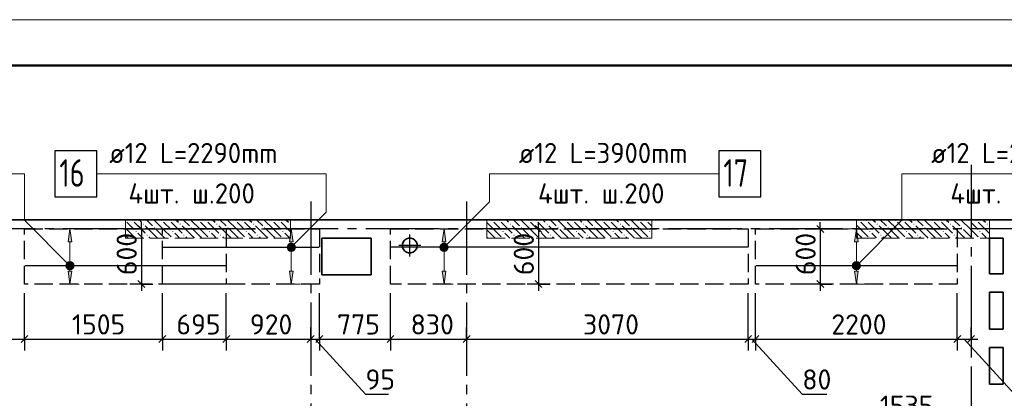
# Model space of a CAD drawing. Header units: millimetres. Extents: x 40580 to 1930067, y -240640 to 81020.
# Tile 277 of 656: x 770600 to 781336, y -185014 to -180889. Entities that reach past the tile are written whole.
import ezdxf

# ---------------------------------------------------------------- set-up
doc = ezdxf.new("R2010")
doc.units = ezdxf.units.MM
for name, pattern in [('______2', [270, 200, -70]), ('______5', [1100, 800, -100, 100, -100]), ('CENTER', [2, 1.25, -0.25, 0.25, -0.25])]:
    doc.linetypes.add(name, pattern=pattern)
for name, color, linetype, lineweight in [('Standard', 7, 'Continuous', 25), ('ДОП Верх по У', 7, 'Continuous', 25), ('ЖБ Перекрытие верхний уровень', 7, 'Continuous', 35), ('ОСИ', 7, 'CENTER', 15), ('Позиционная метка номер позиции', 7, 'Continuous', 13), ('Примечания', 7, 'Continuous', 13)]:
    doc.layers.add(name, color=color, linetype=linetype, lineweight=lineweight)
doc.layers.add('ЖБ Пилон', color=7, linetype='______2', lineweight=13, true_color=0xa0a0a0)
doc.styles.add('ISOCPEUR', font='isocpeur.ttf')

msp = doc.modelspace()

# ---------------------------------------------------------------- hatches: boundary and pattern name
at = {"layer": 'ДОП Верх по У', "linetype": 'Continuous', "lineweight": 13, "transparency": 33554687}
for points in [[(771168.2, -183308.6), (771148.2, -183168.6), (771128.2, -183308.6)], [(773581.1, -183308.6), (773561.1, -183168.6), (773541.1, -183308.6)], [(775247.6, -183308.6), (775227.6, -183168.6), (775207.6, -183308.6)], [(779743.2, -183308.6), (779723.2, -183168.6), (779703.2, -183308.6)], [(773523.6, -183368.6), (773598.6, -183368.6), (773593.3, -183349.8)], [(773523.6, -183368.6), (773593.3, -183349.8), (773528.8, -183349.8)], [(773528.8, -183349.8), (773593.3, -183349.8), (773579.8, -183336.3)], [(773528.8, -183349.8), (773579.8, -183336.3), (773542.3, -183336.3)], [(773542.3, -183336.3), (773579.8, -183336.3), (773561.1, -183331.1)], [(775190.1, -183368.6), (775265.1, -183368.6), (775259.8, -183349.8)], [(775190.1, -183368.6), (775259.8, -183349.8), (775195.3, -183349.8)], [(775195.3, -183349.8), (775259.8, -183349.8), (775246.3, -183336.3)], [(775195.3, -183349.8), (775246.3, -183336.3), (775208.8, -183336.3)], [(775208.8, -183336.3), (775246.3, -183336.3), (775227.6, -183331.1)], [(773528.8, -183387.3), (773598.6, -183368.6), (773523.6, -183368.6)], [(773528.8, -183387.3), (773593.3, -183387.3), (773598.6, -183368.6)], [(773542.3, -183400.8), (773593.3, -183387.3), (773528.8, -183387.3)], [(773542.3, -183400.8), (773579.8, -183400.8), (773593.3, -183387.3)], [(773579.8, -183400.8), (773542.3, -183400.8), (773561.1, -183406.1)], [(775195.3, -183387.3), (775265.1, -183368.6), (775190.1, -183368.6)], [(775195.3, -183387.3), (775259.8, -183387.3), (775265.1, -183368.6)], [(775208.8, -183400.8), (775259.8, -183387.3), (775195.3, -183387.3)], [(775208.8, -183400.8), (775246.3, -183400.8), (775259.8, -183387.3)], [(775246.3, -183400.8), (775208.8, -183400.8), (775227.6, -183406.1)], [(771110.7, -183568.6), (771185.7, -183568.6), (771180.5, -183549.8)], [(771110.7, -183568.6), (771180.5, -183549.8), (771116, -183549.8)], [(771116, -183587.3), (771185.7, -183568.6), (771110.7, -183568.6)], [(771116, -183549.8), (771180.5, -183549.8), (771167, -183536.3)], [(771116, -183549.8), (771167, -183536.3), (771129.5, -183536.3)], [(771116, -183587.3), (771180.5, -183587.3), (771185.7, -183568.6)], [(771129.5, -183536.3), (771167, -183536.3), (771148.2, -183531.1)], [(779685.7, -183568.6), (779760.7, -183568.6), (779755.5, -183549.8)], [(779685.7, -183568.6), (779755.5, -183549.8), (779691, -183549.8)], [(779691, -183587.3), (779760.7, -183568.6), (779685.7, -183568.6)], [(779691, -183549.8), (779755.5, -183549.8), (779742, -183536.3)], [(779691, -183549.8), (779742, -183536.3), (779704.5, -183536.3)], [(779691, -183587.3), (779755.5, -183587.3), (779760.7, -183568.6)], [(779704.5, -183536.3), (779742, -183536.3), (779723.2, -183531.1)], [(771129.5, -183600.8), (771180.5, -183587.3), (771116, -183587.3)], [(771129.5, -183600.8), (771167, -183600.8), (771180.5, -183587.3)], [(771167, -183600.8), (771129.5, -183600.8), (771148.2, -183606.1)], [(779704.5, -183600.8), (779755.5, -183587.3), (779691, -183587.3)], [(779704.5, -183600.8), (779742, -183600.8), (779755.5, -183587.3)], [(779742, -183600.8), (779704.5, -183600.8), (779723.2, -183606.1)]]:
    msp.add_hatch(color=7, dxfattribs=at).paths.add_polyline_path(points)
for points in [[(771168.2, -183628.6), (771148.2, -183768.6), (771128.2, -183628.6)], [(773581.1, -183628.6), (773561.1, -183768.6), (773541.1, -183628.6)], [(775247.6, -183628.6), (775227.6, -183768.6), (775207.6, -183628.6)], [(779743.2, -183628.6), (779723.2, -183768.6), (779703.2, -183628.6)]]:
    msp.add_hatch(color=7, dxfattribs=at).paths.add_polyline_path(points, flags=16)
at = {"layer": 'ЖБ Пилон', "linetype": 'Continuous', "lineweight": -3, "transparency": 33554687}
for points in [[(771753.2, -183072), (771756.7, -183075.5), (771753.2, -183078.9)], [(771823.7, -183075.5), (771830.2, -183069), (771836.7, -183075.5), (771830.2, -183082)], [(771943.7, -183115.5), (771950.2, -183109), (771956.7, -183115.5), (771950.2, -183122)], [(772143.7, -183075.5), (772150.2, -183069), (772156.7, -183075.5), (772150.2, -183082)], [(772223.7, -183075.5), (772230.2, -183069), (772236.7, -183075.5), (772230.2, -183082)], [(772343.7, -183115.5), (772350.2, -183109), (772356.7, -183115.5), (772350.2, -183122)], [(772543.7, -183075.5), (772550.2, -183069), (772556.7, -183075.5), (772550.2, -183082)], [(772623.7, -183075.5), (772630.2, -183069), (772636.7, -183075.5), (772630.2, -183082)], [(772743.7, -183115.5), (772750.2, -183109), (772756.7, -183115.5), (772750.2, -183122)], [(772943.7, -183075.5), (772950.2, -183069), (772956.7, -183075.5), (772950.2, -183082)], [(773023.7, -183075.5), (773030.2, -183069), (773036.7, -183075.5), (773030.2, -183082)], [(773143.7, -183115.5), (773150.2, -183109), (773156.7, -183115.5), (773150.2, -183122)], [(773343.7, -183075.5), (773350.2, -183069), (773356.7, -183075.5), (773350.2, -183082)], [(773423.7, -183075.5), (773430.2, -183069), (773436.7, -183075.5), (773430.2, -183082)], [(773543.7, -183115.5), (773550.2, -183109), (773553.2, -183112), (773553.2, -183118.9), (773550.2, -183122)], [(775743.7, -183075.5), (775750.2, -183069), (775756.7, -183075.5), (775750.2, -183082)], [(775823.7, -183075.5), (775830.2, -183069), (775836.7, -183075.5), (775830.2, -183082)], [(775943.7, -183115.5), (775950.2, -183109), (775956.7, -183115.5), (775950.2, -183122)], [(776143.7, -183075.5), (776150.2, -183069), (776156.7, -183075.5), (776150.2, -183082)], [(776223.7, -183075.5), (776230.2, -183069), (776236.7, -183075.5), (776230.2, -183082)], [(776343.7, -183115.5), (776350.2, -183109), (776356.7, -183115.5), (776350.2, -183122)], [(776543.7, -183075.5), (776550.2, -183069), (776556.7, -183075.5), (776550.2, -183082)], [(776623.7, -183075.5), (776630.2, -183069), (776636.7, -183075.5), (776630.2, -183082)], [(776743.7, -183115.5), (776750.2, -183109), (776756.7, -183115.5), (776750.2, -183122)], [(776943.7, -183075.5), (776950.2, -183069), (776956.7, -183075.5), (776950.2, -183082)], [(777023.7, -183075.5), (777030.2, -183069), (777036.7, -183075.5), (777030.2, -183082)], [(777143.7, -183115.5), (777150.2, -183109), (777156.7, -183115.5), (777150.2, -183122)], [(777343.7, -183075.5), (777350.2, -183069), (777356.7, -183075.5), (777350.2, -183082)], [(777423.7, -183075.5), (777430.2, -183069), (777436.7, -183075.5), (777430.2, -183082)], [(779743.7, -183075.5), (779750.2, -183069), (779756.7, -183075.5), (779750.2, -183082)], [(779823.7, -183075.5), (779830.2, -183069), (779836.7, -183075.5), (779830.2, -183082)], [(779943.7, -183115.5), (779950.2, -183109), (779956.7, -183115.5), (779950.2, -183122)], [(780143.7, -183075.5), (780150.2, -183069), (780156.7, -183075.5), (780150.2, -183082)], [(780223.7, -183075.5), (780230.2, -183069), (780236.7, -183075.5), (780230.2, -183082)], [(780343.7, -183115.5), (780350.2, -183109), (780356.7, -183115.5), (780350.2, -183122)], [(780543.7, -183075.5), (780550.2, -183069), (780556.7, -183075.5), (780550.2, -183082)], [(780623.7, -183075.5), (780630.2, -183069), (780636.7, -183075.5), (780630.2, -183082)], [(780743.7, -183115.5), (780750.2, -183109), (780756.7, -183115.5), (780750.2, -183122)], [(780943.7, -183075.5), (780950.2, -183069), (780956.7, -183075.5), (780950.2, -183082)], [(781023.7, -183075.5), (781030.2, -183069), (781036.7, -183075.5), (781030.2, -183082)], [(781143.7, -183115.5), (781150.2, -183109), (781156.7, -183115.5), (781150.2, -183122)], [(771863.7, -183195.5), (771870.2, -183189), (771876.7, -183195.5), (771870.2, -183202)], [(771983.7, -183235.5), (771990.2, -183229), (771996.7, -183235.5), (771990.2, -183242)], [(772063.7, -183155.5), (772070.2, -183149), (772076.7, -183155.5), (772070.2, -183162)], [(772263.7, -183195.5), (772270.2, -183189), (772276.7, -183195.5), (772270.2, -183202)], [(772383.7, -183235.5), (772390.2, -183229), (772396.7, -183235.5), (772390.2, -183242)], [(772463.7, -183155.5), (772470.2, -183149), (772476.7, -183155.5), (772470.2, -183162)], [(772663.7, -183195.5), (772670.2, -183189), (772676.7, -183195.5), (772670.2, -183202)], [(772783.7, -183235.5), (772790.2, -183229), (772796.7, -183235.5), (772790.2, -183242)], [(772863.7, -183155.5), (772870.2, -183149), (772876.7, -183155.5), (772870.2, -183162)], [(773063.7, -183195.5), (773070.2, -183189), (773076.7, -183195.5), (773070.2, -183202)], [(773183.7, -183235.5), (773190.2, -183229), (773196.7, -183235.5), (773190.2, -183242)], [(773263.7, -183155.5), (773270.2, -183149), (773276.7, -183155.5), (773270.2, -183162)], [(773463.7, -183195.5), (773470.2, -183189), (773476.7, -183195.5), (773470.2, -183202)], [(775863.7, -183195.5), (775870.2, -183189), (775876.7, -183195.5), (775870.2, -183202)], [(775983.7, -183235.5), (775990.2, -183229), (775996.7, -183235.5), (775990.2, -183242)], [(776063.7, -183155.5), (776070.2, -183149), (776076.7, -183155.5), (776070.2, -183162)], [(776263.7, -183195.5), (776270.2, -183189), (776276.7, -183195.5), (776270.2, -183202)], [(776383.7, -183235.5), (776390.2, -183229), (776396.7, -183235.5), (776390.2, -183242)], [(776463.7, -183155.5), (776470.2, -183149), (776476.7, -183155.5), (776470.2, -183162)], [(776663.7, -183195.5), (776670.2, -183189), (776676.7, -183195.5), (776670.2, -183202)], [(776783.7, -183235.5), (776790.2, -183229), (776796.7, -183235.5), (776790.2, -183242)], [(776863.7, -183155.5), (776870.2, -183149), (776876.7, -183155.5), (776870.2, -183162)], [(777063.7, -183195.5), (777070.2, -183189), (777076.7, -183195.5), (777070.2, -183202)], [(777183.7, -183235.5), (777190.2, -183229), (777196.7, -183235.5), (777190.2, -183242)], [(777263.7, -183155.5), (777270.2, -183149), (777276.7, -183155.5), (777270.2, -183162)], [(777463.7, -183195.5), (777470.2, -183189), (777476.7, -183195.5), (777470.2, -183202)], [(779863.7, -183195.5), (779870.2, -183189), (779876.7, -183195.5), (779870.2, -183202)], [(779983.7, -183235.5), (779990.2, -183229), (779996.7, -183235.5), (779990.2, -183242)], [(780063.7, -183155.5), (780070.2, -183149), (780076.7, -183155.5), (780070.2, -183162)], [(780263.7, -183195.5), (780270.2, -183189), (780276.7, -183195.5), (780270.2, -183202)], [(780383.7, -183235.5), (780390.2, -183229), (780396.7, -183235.5), (780390.2, -183242)], [(780463.7, -183155.5), (780470.2, -183149), (780476.7, -183155.5), (780470.2, -183162)], [(780663.7, -183195.5), (780670.2, -183189), (780676.7, -183195.5), (780670.2, -183202)], [(780783.7, -183235.5), (780790.2, -183229), (780796.7, -183235.5), (780790.2, -183242)], [(780863.7, -183155.5), (780870.2, -183149), (780876.7, -183155.5), (780870.2, -183162)], [(781063.7, -183195.5), (781070.2, -183189), (781076.7, -183195.5), (781070.2, -183202)]]:
    msp.add_hatch(color=7, dxfattribs=at).paths.add_polyline_path(points, flags=16)
at = {"layer": 'Позиционная метка номер позиции', "linetype": 'Continuous', "lineweight": 13, "transparency": 33554687}
for points in [[(773517.8, -183357.1), (773592.9, -183400.4), (773529.3, -183336.8)], [(773517.8, -183380), (773572.5, -183411.9), (773517.8, -183357.1)], [(773517.8, -183357.1), (773572.5, -183411.9), (773592.9, -183400.4)], [(773529.3, -183336.8), (773604.3, -183380), (773549.6, -183325.3)], [(773529.3, -183336.8), (773592.9, -183400.4), (773604.3, -183380)], [(773549.6, -183325.3), (773604.3, -183380), (773604.3, -183357.1)], [(773549.6, -183325.3), (773604.3, -183357.1), (773572.5, -183325.3)], [(773572.5, -183325.3), (773604.3, -183357.1), (773592.9, -183336.8)], [(775184.3, -183357.1), (775259.4, -183400.4), (775195.8, -183336.8)], [(775184.3, -183380), (775239.1, -183411.9), (775184.3, -183357.1)], [(775184.3, -183357.1), (775239.1, -183411.9), (775259.4, -183400.4)], [(775195.8, -183336.8), (775270.9, -183380), (775216.1, -183325.3)], [(775195.8, -183336.8), (775259.4, -183400.4), (775270.9, -183380)], [(775216.1, -183325.3), (775270.9, -183380), (775270.9, -183357.1)], [(775216.1, -183325.3), (775270.9, -183357.1), (775239.1, -183325.3)], [(775239.1, -183325.3), (775270.9, -183357.1), (775259.4, -183336.8)], [(773549.6, -183411.9), (773517.8, -183380), (773529.3, -183400.4)], [(773517.8, -183380), (773549.6, -183411.9), (773572.5, -183411.9)], [(775216.1, -183411.9), (775184.3, -183380), (775195.8, -183400.4)], [(775184.3, -183380), (775216.1, -183411.9), (775239.1, -183411.9)], [(771116.4, -183600.4), (771159.7, -183525.3), (771104.9, -183580)], [(771104.9, -183580), (771159.7, -183525.3), (771136.8, -183525.3)], [(771104.9, -183580), (771136.8, -183525.3), (771104.9, -183557.1)], [(771104.9, -183557.1), (771136.8, -183525.3), (771116.4, -183536.8)], [(771116.4, -183600.4), (771180, -183536.8), (771159.7, -183525.3)], [(771136.8, -183611.9), (771180, -183536.8), (771116.4, -183600.4)], [(771136.8, -183611.9), (771191.5, -183557.1), (771180, -183536.8)], [(771159.7, -183611.9), (771191.5, -183557.1), (771136.8, -183611.9)], [(771159.7, -183611.9), (771191.5, -183580), (771191.5, -183557.1)], [(779680, -183557.1), (779755.1, -183600.4), (779691.4, -183536.8)], [(779680, -183580), (779734.7, -183611.9), (779680, -183557.1)], [(779680, -183557.1), (779734.7, -183611.9), (779755.1, -183600.4)], [(779691.4, -183536.8), (779766.5, -183580), (779711.8, -183525.3)], [(779691.4, -183536.8), (779755.1, -183600.4), (779766.5, -183580)], [(779711.8, -183525.3), (779766.5, -183580), (779766.5, -183557.1)], [(779711.8, -183525.3), (779766.5, -183557.1), (779734.7, -183525.3)], [(779734.7, -183525.3), (779766.5, -183557.1), (779755.1, -183536.8)], [(771191.5, -183580), (771159.7, -183611.9), (771180, -183600.4)], [(779711.8, -183611.9), (779680, -183580), (779691.4, -183600.4)], [(779680, -183580), (779711.8, -183611.9), (779734.7, -183611.9)]]:
    msp.add_hatch(color=7, dxfattribs=at).paths.add_polyline_path(points)

# ---------------------------------------------------------------- linework, layer by layer
at = {"layer": 'Standard', "color": 7, "linetype": 'Continuous', "lineweight": 25, "transparency": 33554687}
for p, q in [((771889.4, -183131.1), (771964.4, -183206.1)), ((776219.4, -183131.1), (776294.4, -183206.1)), ((779291.6, -183131.1), (779366.6, -183206.1)), ((771889.4, -183731.1), (771964.4, -183806.1)), ((776219.4, -183731.1), (776294.4, -183806.1)), ((779291.6, -183731.1), (779366.6, -183806.1)), ((770615.7, -184406.1), (770690.7, -184331.1)), ((772118.6, -184406.1), (772193.6, -184331.1)), ((772815.7, -184406.1), (772890.7, -184331.1)), ((773735.7, -184406.1), (773810.7, -184331.1)), ((773830.6, -184406.1), (773905.6, -184331.1)), ((774605.7, -184406.1), (774680.7, -184331.1)), ((775435.7, -184406.1), (775510.7, -184331.1)), ((778505.7, -184406.1), (778580.7, -184331.1)), ((778585.7, -184406.1), (778660.7, -184331.1)), ((780785.7, -184406.1), (780860.7, -184331.1)), ((780935.7, -184406.1), (781010.7, -184331.1))]:
    msp.add_line(p, q, dxfattribs=at)
at = {"layer": 'Standard', "color": 7, "linetype": 'Continuous', "lineweight": -3, "transparency": 33554687}
for p, q in [((771926.9, -183168.6), (771926.9, -183093.6)), ((776256.9, -183168.6), (776256.9, -183093.6)), ((779329.1, -183168.6), (779329.1, -183093.6)), ((771926.9, -183168.6), (771926.9, -183768.6)), ((776256.9, -183168.6), (776256.9, -183768.6)), ((779329.1, -183168.6), (779329.1, -183768.6)), ((771926.9, -183768.6), (771926.9, -183843.6)), ((776256.9, -183768.6), (776256.9, -183843.6)), ((779329.1, -183768.6), (779329.1, -183843.6)), ((769810.2, -184368.6), (770653.2, -184368.6)), ((770653.2, -184368.6), (772156.1, -184368.6)), ((772156.1, -184368.6), (772853.2, -184368.6)), ((772853.2, -184368.6), (773773.2, -184368.6)), ((773773.2, -184368.6), (773868.1, -184368.6)), ((773820.7, -184368.6), (774370.7, -184968.6)), ((773868.1, -184368.6), (774643.2, -184368.6)), ((774643.2, -184368.6), (775473.2, -184368.6)), ((775473.2, -184368.6), (778543.2, -184368.6)), ((778543.2, -184368.6), (778623.2, -184368.6)), ((778583.2, -184368.6), (779133.2, -184968.6)), ((778623.2, -184368.6), (780823.2, -184368.6)), ((780823.2, -184368.6), (780973.2, -184368.6)), ((780898.2, -184368.6), (781448.2, -184968.6)), ((780973.2, -184368.6), (781048.2, -184368.6)), ((774370.7, -184968.6), (774620.8, -184968.6)), ((779133.2, -184968.6), (779399.2, -184968.6))]:
    msp.add_line(p, q, dxfattribs=at)
at = {"layer": 'Standard', "color": 251, "linetype": 'Continuous', "lineweight": -3, "true_color": 0x656565, "transparency": 33554687}
for p, q in [((771926.9, -183168.6), (771801.9, -183168.6)), ((771926.9, -183168.6), (771851, -183168.6)), ((771926.9, -183168.6), (772051.9, -183168.6)), ((776256.9, -183168.6), (776131.9, -183168.6)), ((776256.9, -183168.6), (776181, -183168.6)), ((776256.9, -183168.6), (776381.9, -183168.6)), ((779329.1, -183168.6), (779204.1, -183168.6)), ((779329.1, -183168.6), (779253.2, -183168.6)), ((779329.1, -183168.6), (779454.1, -183168.6)), ((771926.9, -183768.6), (771801.9, -183768.6)), ((771926.9, -183768.6), (771851, -183768.6)), ((771926.9, -183768.6), (772051.9, -183768.6)), ((776256.9, -183768.6), (776131.9, -183768.6)), ((776256.9, -183768.6), (776181, -183768.6)), ((776256.9, -183768.6), (776381.9, -183768.6)), ((779329.1, -183768.6), (779204.1, -183768.6)), ((779329.1, -183768.6), (779253.2, -183768.6)), ((779329.1, -183768.6), (779454.1, -183768.6)), ((780823.2, -184368.6), (780823.2, -183868.6)), ((770653.2, -184368.6), (770653.2, -184243.6)), ((772156.1, -184368.6), (772156.1, -184243.6)), ((772853.2, -184368.6), (772853.2, -184243.6)), ((773773.2, -184368.6), (773773.2, -184243.6)), ((773868.1, -184368.6), (773868.1, -184243.6)), ((774643.2, -184368.6), (774643.2, -184243.6)), ((775473.2, -184368.6), (775473.2, -184243.6)), ((778543.2, -184368.6), (778543.2, -184243.6)), ((778623.2, -184368.6), (778623.2, -184243.6)), ((780823.2, -184368.6), (780823.2, -184243.6)), ((780973.2, -184368.6), (780973.2, -184243.6)), ((770653.2, -184368.6), (770653.2, -184493.6)), ((772156.1, -184368.6), (772156.1, -184493.6)), ((772853.2, -184368.6), (772853.2, -184493.6)), ((773773.2, -184368.6), (773773.2, -184493.6)), ((773773.2, -184368.6), (773773.2, -184368.6)), ((773868.1, -184368.6), (773868.1, -184493.6)), ((774643.2, -184368.6), (774643.2, -184493.6)), ((775473.2, -184368.6), (775473.2, -184493.6)), ((775473.2, -184368.6), (775473.2, -184499.6)), ((778543.2, -184368.6), (778543.2, -184493.6)), ((778623.2, -184368.6), (778623.2, -184493.6)), ((780823.2, -184368.6), (780823.2, -184493.6)), ((780973.2, -184368.6), (780973.2, -184324.5)), ((780973.2, -184368.6), (780973.2, -184493.6))]:
    msp.add_line(p, q, dxfattribs=at)
at = {"layer": 'Standard', "color": 8, "linetype": '______5', "lineweight": -3, "transparency": 33554687}
for p, q in [((774853.4, -183468.1), (774853.4, -183229.1)), ((774972.9, -183348.6), (774733.9, -183348.6))]:
    msp.add_line(p, q, dxfattribs=at)
at = {"layer": 'Standard', "color": 7, "linetype": 'Continuous', "lineweight": 13, "transparency": 33554687}
msp.add_lwpolyline([(759149.2, -240288.6), (801149.2, -240288.6), (801149.2, -180888.6), (759149.2, -180888.6), (759149.2, -240288.6)], close=True, dxfattribs=at)
at = {"layer": 'Standard', "color": 7, "linetype": 'Continuous', "lineweight": 50, "transparency": 33554687}
msp.add_lwpolyline([(761149.2, -181388.6), (800649.2, -181388.6), (800649.2, -239788.6), (761149.2, -239788.6), (761149.2, -181388.6)], close=True, dxfattribs=at)
at = {"layer": 'Standard', "color": 251, "linetype": 'Continuous', "lineweight": -3, "true_color": 0x656565, "transparency": 33554687}
for points in [[(770653.2, -184368.6), (770653.2, -184351.6), (770653.2, -184351.6), (770653.2, -184351.6), (770653.2, -184351.6), (770653.2, -184351.6), (770653.2, -184351.6), (770653.2, -184351.6), (770653.2, -184351.6), (770653.2, -184351.6), (770653.2, -184351.6), (770653.2, -184351.6), (770653.2, -184351.6), (770653.2, -184351.6), (770653.2, -184351.6), (770653.2, -184151.4), (770653.2, -184151.4), (770653.2, -183868.6)], [(772156.1, -184368.6), (772156.1, -184351.6), (772156.1, -184351.6), (772156.1, -184351.6), (772156.1, -184351.6), (772156.1, -184351.6), (772156.1, -184351.6), (772156.1, -184351.6), (772156.1, -184351.6), (772156.1, -184351.6), (772156.1, -184351.6), (772156.1, -184351.6), (772156.1, -184351.6), (772156.1, -183990.6), (772156.1, -183990.6), (772156.1, -183868.6)], [(772853.2, -184368.6), (772853.2, -184351.6), (772853.2, -184351.6), (772853.2, -184351.6), (772853.2, -184351.6), (772853.2, -184351.6), (772853.2, -184351.6), (772853.2, -184351.6), (772853.2, -184351.6), (772853.2, -184351.6), (772853.2, -184351.6), (772853.2, -183916), (772853.2, -183916), (772853.2, -183868.6)], [(773868.1, -184368.6), (773868.1, -184351.6), (773868.1, -184351.6), (773868.1, -184351.6), (773868.1, -184351.6), (773868.1, -184351.6), (773868.1, -184351.6), (773868.1, -184351.6), (773868.1, -184351.6), (773868.1, -183868.6)], [(774643.2, -184368.6), (774643.2, -184351.6), (774643.2, -184351.6), (774643.2, -184351.6), (774643.2, -184351.6), (774643.2, -184351.6), (774643.2, -184351.6), (774643.2, -183868.6)], [(778543.2, -184368.6), (778543.2, -184351.6), (778543.2, -184351.6), (778543.2, -183868.6)], [(778623.2, -184368.6), (778623.2, -184351.6), (778623.2, -184351.6), (778623.2, -183868.6)]]:
    msp.add_lwpolyline(points, dxfattribs=at)
at = {"layer": 'ДОП Верх по У', "color": 7, "linetype": 'Continuous', "lineweight": 13, "transparency": 33554687}
for p, q in [((771556.9, -182568.6), (773642.9, -182568.6)), ((776022.6, -182568.6), (778108.6, -182568.6)), ((780518.2, -182568.6), (782604.2, -182568.6))]:
    msp.add_line(p, q, dxfattribs=at)
at = {"layer": 'ДОП Верх по У', "color": 251, "linetype": 'Continuous', "lineweight": 13, "true_color": 0x494949, "transparency": 33554687}
for p, q in [((771148.2, -183168.6), (771048.2, -183168.6)), ((771148.2, -183168.6), (771128.2, -183308.6)), ((771168.2, -183308.6), (771148.2, -183168.6)), ((771148.2, -183168.6), (771248.2, -183168.6)), ((771148.2, -183168.6), (771148.2, -183168.6)), ((773561.1, -183168.6), (773461.1, -183168.6)), ((773561.1, -183168.6), (773541.1, -183308.6)), ((773581.1, -183308.6), (773561.1, -183168.6)), ((773561.1, -183168.6), (773661.1, -183168.6)), ((773561.1, -183168.6), (773561.1, -183168.6)), ((775227.6, -183168.6), (775127.6, -183168.6)), ((775227.6, -183168.6), (775207.6, -183308.6)), ((775247.6, -183308.6), (775227.6, -183168.6)), ((775227.6, -183168.6), (775327.6, -183168.6)), ((775227.6, -183168.6), (775227.6, -183168.6)), ((779723.2, -183168.6), (779623.2, -183168.6)), ((779723.2, -183168.6), (779703.2, -183308.6)), ((779743.2, -183308.6), (779723.2, -183168.6)), ((779723.2, -183168.6), (779823.2, -183168.6)), ((779723.2, -183168.6), (779723.2, -183168.6)), ((771128.2, -183308.6), (771168.2, -183308.6)), ((771148.2, -183538.6), (771148.2, -183308.6)), ((773541.1, -183308.6), (773581.1, -183308.6)), ((773561.1, -183338.6), (773561.1, -183308.6)), ((775207.6, -183308.6), (775247.6, -183308.6)), ((775227.6, -183338.6), (775227.6, -183308.6)), ((779703.2, -183308.6), (779743.2, -183308.6)), ((779723.2, -183538.6), (779723.2, -183308.6)), ((773523.6, -183368.6), (773523.6, -183368.6)), ((773561.1, -183628.6), (773561.1, -183398.6)), ((773598.6, -183368.6), (773598.6, -183368.6)), ((775190.1, -183368.6), (775190.1, -183368.6)), ((775227.6, -183628.6), (775227.6, -183398.6)), ((775265.1, -183368.6), (775265.1, -183368.6)), ((771110.7, -183568.6), (771110.7, -183568.6)), ((771185.7, -183568.6), (771185.7, -183568.6)), ((779685.7, -183568.6), (779685.7, -183568.6)), ((779760.7, -183568.6), (779760.7, -183568.6)), ((771148.2, -183768.6), (771128.2, -183628.6)), ((771128.2, -183628.6), (771168.2, -183628.6)), ((771148.2, -183628.6), (771148.2, -183598.6)), ((771168.2, -183628.6), (771148.2, -183768.6)), ((773561.1, -183768.6), (773541.1, -183628.6)), ((773541.1, -183628.6), (773581.1, -183628.6)), ((773581.1, -183628.6), (773561.1, -183768.6)), ((775227.6, -183768.6), (775207.6, -183628.6)), ((775207.6, -183628.6), (775247.6, -183628.6)), ((775247.6, -183628.6), (775227.6, -183768.6)), ((779723.2, -183768.6), (779703.2, -183628.6)), ((779703.2, -183628.6), (779743.2, -183628.6)), ((779723.2, -183628.6), (779723.2, -183598.6)), ((779743.2, -183628.6), (779723.2, -183768.6)), ((771148.2, -183768.6), (771048.2, -183768.6)), ((771148.2, -183768.6), (771248.2, -183768.6)), ((771148.2, -183768.6), (771148.2, -183768.6)), ((773561.1, -183768.6), (773461.1, -183768.6)), ((773561.1, -183768.6), (773661.1, -183768.6)), ((773561.1, -183768.6), (773561.1, -183768.6)), ((775227.6, -183768.6), (775127.6, -183768.6)), ((775227.6, -183768.6), (775327.6, -183768.6)), ((775227.6, -183768.6), (775227.6, -183768.6)), ((779723.2, -183768.6), (779623.2, -183768.6)), ((779723.2, -183768.6), (779823.2, -183768.6)), ((779723.2, -183768.6), (779723.2, -183768.6))]:
    msp.add_line(p, q, dxfattribs=at)
at = {"layer": 'ДОП Верх по У', "color": 7, "linetype": 'Continuous', "lineweight": -3, "transparency": 33554687}
for p, q in [((772162.1, -183368.6), (773862.1, -183368.6)), ((778537.2, -183368.6), (774649.2, -183368.6)), ((772847.2, -183568.6), (770659.2, -183568.6)), ((780817.2, -183568.6), (778629.2, -183568.6))]:
    msp.add_line(p, q, dxfattribs=at)
at = {"layer": 'ДОП Верх по У', "color": 7, "linetype": 'Continuous', "lineweight": 25, "transparency": 33554687}
for points in [[(770982.9, -182818.6), (771442.9, -182818.6), (771442.9, -182318.6), (770982.9, -182318.6), (770982.9, -182818.6)], [(778222.6, -182818.6), (778682.6, -182818.6), (778682.6, -182318.6), (778222.6, -182318.6), (778222.6, -182818.6)]]:
    msp.add_lwpolyline(points, dxfattribs=at)
at = {"layer": 'ДОП Верх по У', "color": 251, "linetype": 'Continuous', "lineweight": 13, "true_color": 0x494949, "transparency": 33554687}
for centre in [(773561.1, -183368.6), (775227.6, -183368.6), (771148.2, -183568.6), (779723.2, -183568.6)]:
    msp.add_circle(centre, 37.5, dxfattribs=at)
at = {"layer": 'ЖБ Перекрытие верхний уровень', "transparency": 33554687}
for p, q in [((781503.2, -183068.6), (768073.2, -183068.6)), ((774433.1, -183268.8), (773893.1, -183268.8)), ((773893.1, -183268.8), (773893.1, -183668.8)), ((774433.1, -183668.8), (774433.1, -183268.8)), ((774781.5, -183312), (774773.7, -183336)), ((774773.7, -183336), (774773.7, -183361.2)), ((774796.4, -183291.6), (774781.5, -183312)), ((774816.8, -183276.7), (774796.4, -183291.6)), ((774840.8, -183268.9), (774816.8, -183276.7)), ((774866, -183268.9), (774840.8, -183268.9)), ((774890, -183276.7), (774866, -183268.9)), ((774910.4, -183291.6), (774890, -183276.7)), ((774925.3, -183312), (774910.4, -183291.6)), ((774933.1, -183336), (774925.3, -183312)), ((774933.1, -183361.2), (774933.1, -183336)), ((781173.2, -183658.6), (781173.2, -183268.6)), ((781173.2, -183268.6), (781323.2, -183268.6)), ((781323.2, -183268.6), (781323.2, -183658.6)), ((774773.7, -183361.2), (774781.5, -183385.2)), ((774781.5, -183385.2), (774796.4, -183405.6)), ((774796.4, -183405.6), (774816.8, -183420.5)), ((774816.8, -183420.5), (774840.8, -183428.3)), ((774840.8, -183428.3), (774866, -183428.3)), ((774866, -183428.3), (774890, -183420.5)), ((774890, -183420.5), (774910.4, -183405.6)), ((774910.4, -183405.6), (774925.3, -183385.2)), ((774925.3, -183385.2), (774933.1, -183361.2)), ((773893.1, -183668.8), (774433.1, -183668.8)), ((781323.2, -183658.6), (781173.2, -183658.6)), ((781173.2, -184258.6), (781173.2, -183858.6)), ((781173.2, -183858.6), (781323.2, -183858.6)), ((781323.2, -183858.6), (781323.2, -184258.6)), ((781323.2, -184258.6), (781173.2, -184258.6)), ((781173.2, -184858.6), (781173.2, -184458.6)), ((781173.2, -184458.6), (781323.2, -184458.6)), ((781323.2, -184458.6), (781323.2, -184858.6)), ((781323.2, -184858.6), (781173.2, -184858.6))]:
    msp.add_line(p, q, dxfattribs=at)
at = {"layer": 'ЖБ Пилон', "color": 253, "linetype": '______2', "lineweight": 13, "true_color": 0xa0a0a0, "transparency": 33554687}
for p, q in [((773553.2, -183068.6), (771753.2, -183068.6)), ((771753.2, -183068.6), (771753.2, -183268.6)), ((773553.2, -183268.6), (773553.2, -183068.6)), ((777493.2, -183068.6), (775693.2, -183068.6)), ((775693.2, -183068.6), (775693.2, -183268.6)), ((777493.2, -183268.6), (777493.2, -183068.6)), ((781173.2, -183068.6), (779723.2, -183068.6)), ((779723.2, -183068.6), (779723.2, -183268.6)), ((781173.2, -183268.6), (781173.2, -183068.6)), ((771753.2, -183268.6), (773553.2, -183268.6)), ((775693.2, -183268.6), (777493.2, -183268.6)), ((779723.2, -183268.6), (781173.2, -183268.6))]:
    msp.add_line(p, q, dxfattribs=at)
at = {"layer": 'ЖБ Пилон', "color": 9, "linetype": 'Continuous', "lineweight": -3, "true_color": 0xc7c7c7, "transparency": 33554687}
for p, q in [((771770.2, -183095.5), (771850.2, -183175.5)), ((771850.2, -183095.5), (771970.2, -183215.5)), ((771903.3, -183068.6), (771930.2, -183095.5)), ((772090.2, -183255.5), (771970.2, -183135.5)), ((771983.3, -183068.6), (772050.2, -183135.5)), ((772170.2, -183175.5), (772063.3, -183068.6)), ((772170.2, -183095.5), (772250.2, -183175.5)), ((772250.2, -183095.5), (772370.2, -183215.5)), ((772303.3, -183068.6), (772330.2, -183095.5)), ((772490.2, -183255.5), (772370.2, -183135.5)), ((772383.3, -183068.6), (772450.2, -183135.5)), ((772570.2, -183175.5), (772463.3, -183068.6)), ((772570.2, -183095.5), (772650.2, -183175.5)), ((772650.2, -183095.5), (772770.2, -183215.5)), ((772703.3, -183068.6), (772730.2, -183095.5)), ((772890.2, -183255.5), (772770.2, -183135.5)), ((772783.3, -183068.6), (772850.2, -183135.5)), ((772970.2, -183175.5), (772863.3, -183068.6)), ((772970.2, -183095.5), (773050.2, -183175.5)), ((773050.2, -183095.5), (773170.2, -183215.5)), ((773103.3, -183068.6), (773130.2, -183095.5)), ((773290.2, -183255.5), (773170.2, -183135.5)), ((773183.3, -183068.6), (773250.2, -183135.5)), ((773370.2, -183175.5), (773263.3, -183068.6)), ((773370.2, -183095.5), (773450.2, -183175.5)), ((773450.2, -183095.5), (773553.2, -183198.5)), ((773503.3, -183068.6), (773530.2, -183095.5)), ((775770.2, -183175.5), (775693.2, -183098.5)), ((775770.2, -183095.5), (775850.2, -183175.5)), ((775850.2, -183095.5), (775970.2, -183215.5)), ((775903.3, -183068.6), (775930.2, -183095.5)), ((776090.2, -183255.5), (775970.2, -183135.5)), ((775983.3, -183068.6), (776050.2, -183135.5)), ((776170.2, -183175.5), (776063.3, -183068.6)), ((776170.2, -183095.5), (776250.2, -183175.5)), ((776250.2, -183095.5), (776370.2, -183215.5)), ((776303.3, -183068.6), (776330.2, -183095.5)), ((776490.2, -183255.5), (776370.2, -183135.5)), ((776383.3, -183068.6), (776450.2, -183135.5)), ((776570.2, -183175.5), (776463.3, -183068.6)), ((776570.2, -183095.5), (776650.2, -183175.5)), ((776650.2, -183095.5), (776770.2, -183215.5)), ((776703.3, -183068.6), (776730.2, -183095.5)), ((776890.2, -183255.5), (776770.2, -183135.5)), ((776783.3, -183068.6), (776850.2, -183135.5)), ((776970.2, -183175.5), (776863.3, -183068.6)), ((776970.2, -183095.5), (777050.2, -183175.5)), ((777050.2, -183095.5), (777170.2, -183215.5)), ((777103.3, -183068.6), (777130.2, -183095.5)), ((777290.2, -183255.5), (777170.2, -183135.5)), ((777183.3, -183068.6), (777250.2, -183135.5)), ((777370.2, -183175.5), (777263.3, -183068.6)), ((777370.2, -183095.5), (777450.2, -183175.5)), ((777450.2, -183095.5), (777493.2, -183138.5)), ((779770.2, -183175.5), (779723.2, -183128.5)), ((779770.2, -183095.5), (779850.2, -183175.5)), ((779850.2, -183095.5), (779970.2, -183215.5)), ((779903.3, -183068.6), (779930.2, -183095.5)), ((780090.2, -183255.5), (779970.2, -183135.5)), ((779983.3, -183068.6), (780050.2, -183135.5)), ((780170.2, -183175.5), (780063.3, -183068.6)), ((780170.2, -183095.5), (780250.2, -183175.5)), ((780250.2, -183095.5), (780370.2, -183215.5)), ((780303.3, -183068.6), (780330.2, -183095.5)), ((780490.2, -183255.5), (780370.2, -183135.5)), ((780383.3, -183068.6), (780450.2, -183135.5)), ((780570.2, -183175.5), (780463.3, -183068.6)), ((780570.2, -183095.5), (780650.2, -183175.5)), ((780650.2, -183095.5), (780770.2, -183215.5)), ((780703.3, -183068.6), (780730.2, -183095.5)), ((780890.2, -183255.5), (780770.2, -183135.5)), ((780783.3, -183068.6), (780850.2, -183135.5)), ((780970.2, -183175.5), (780863.3, -183068.6)), ((780970.2, -183095.5), (781050.2, -183175.5)), ((781050.2, -183095.5), (781170.2, -183215.5)), ((781103.3, -183068.6), (781130.2, -183095.5)), ((781173.2, -183138.5), (781170.2, -183135.5)), ((771770.2, -183175.5), (771753.2, -183158.5)), ((771753.2, -183238.5), (771770.2, -183255.5)), ((771770.2, -183175.5), (771850.2, -183255.5)), ((771930.2, -183255.5), (771890.2, -183215.5)), ((772090.2, -183175.5), (772170.2, -183255.5)), ((772170.2, -183175.5), (772250.2, -183255.5)), ((772330.2, -183255.5), (772290.2, -183215.5)), ((772490.2, -183175.5), (772570.2, -183255.5)), ((772570.2, -183175.5), (772650.2, -183255.5)), ((772730.2, -183255.5), (772690.2, -183215.5)), ((772890.2, -183175.5), (772970.2, -183255.5)), ((772970.2, -183175.5), (773050.2, -183255.5)), ((773130.2, -183255.5), (773090.2, -183215.5)), ((773290.2, -183175.5), (773370.2, -183255.5)), ((773370.2, -183175.5), (773450.2, -183255.5)), ((773530.2, -183255.5), (773490.2, -183215.5)), ((775693.2, -183178.5), (775770.2, -183255.5)), ((775770.2, -183175.5), (775850.2, -183255.5)), ((775930.2, -183255.5), (775890.2, -183215.5)), ((776090.2, -183175.5), (776170.2, -183255.5)), ((776170.2, -183175.5), (776250.2, -183255.5)), ((776330.2, -183255.5), (776290.2, -183215.5)), ((776490.2, -183175.5), (776570.2, -183255.5)), ((776570.2, -183175.5), (776650.2, -183255.5)), ((776730.2, -183255.5), (776690.2, -183215.5)), ((776890.2, -183175.5), (776970.2, -183255.5)), ((776970.2, -183175.5), (777050.2, -183255.5)), ((777130.2, -183255.5), (777090.2, -183215.5)), ((777290.2, -183175.5), (777370.2, -183255.5)), ((777370.2, -183175.5), (777450.2, -183255.5)), ((777493.2, -183218.5), (777490.2, -183215.5)), ((779723.2, -183208.5), (779770.2, -183255.5)), ((779770.2, -183175.5), (779850.2, -183255.5)), ((779930.2, -183255.5), (779890.2, -183215.5)), ((780090.2, -183175.5), (780170.2, -183255.5)), ((780170.2, -183175.5), (780250.2, -183255.5)), ((780330.2, -183255.5), (780290.2, -183215.5)), ((780490.2, -183175.5), (780570.2, -183255.5)), ((780570.2, -183175.5), (780650.2, -183255.5)), ((780730.2, -183255.5), (780690.2, -183215.5)), ((780890.2, -183175.5), (780970.2, -183255.5)), ((780970.2, -183175.5), (781050.2, -183255.5)), ((781130.2, -183255.5), (781090.2, -183215.5)), ((771770.2, -183255.5), (771783.3, -183268.6)), ((771943.3, -183268.6), (771930.2, -183255.5)), ((772010.2, -183255.5), (772023.3, -183268.6)), ((772090.2, -183255.5), (772103.3, -183268.6)), ((772170.2, -183255.5), (772183.3, -183268.6)), ((772343.3, -183268.6), (772330.2, -183255.5)), ((772410.2, -183255.5), (772423.3, -183268.6)), ((772490.2, -183255.5), (772503.3, -183268.6)), ((772570.2, -183255.5), (772583.3, -183268.6)), ((772743.3, -183268.6), (772730.2, -183255.5)), ((772810.2, -183255.5), (772823.3, -183268.6)), ((772890.2, -183255.5), (772903.3, -183268.6)), ((772970.2, -183255.5), (772983.3, -183268.6)), ((773143.3, -183268.6), (773130.2, -183255.5)), ((773210.2, -183255.5), (773223.3, -183268.6)), ((773290.2, -183255.5), (773303.3, -183268.6)), ((773370.2, -183255.5), (773383.3, -183268.6)), ((773543.3, -183268.6), (773530.2, -183255.5)), ((775693.2, -183258.5), (775703.3, -183268.6)), ((775770.2, -183255.5), (775783.3, -183268.6)), ((775943.3, -183268.6), (775930.2, -183255.5)), ((776010.2, -183255.5), (776023.3, -183268.6)), ((776090.2, -183255.5), (776103.3, -183268.6)), ((776170.2, -183255.5), (776183.3, -183268.6)), ((776343.3, -183268.6), (776330.2, -183255.5)), ((776410.2, -183255.5), (776423.3, -183268.6)), ((776490.2, -183255.5), (776503.3, -183268.6)), ((776570.2, -183255.5), (776583.3, -183268.6)), ((776743.3, -183268.6), (776730.2, -183255.5)), ((776810.2, -183255.5), (776823.3, -183268.6)), ((776890.2, -183255.5), (776903.3, -183268.6)), ((776970.2, -183255.5), (776983.3, -183268.6)), ((777143.3, -183268.6), (777130.2, -183255.5)), ((777210.2, -183255.5), (777223.3, -183268.6)), ((777290.2, -183255.5), (777303.3, -183268.6)), ((777370.2, -183255.5), (777383.3, -183268.6)), ((779770.2, -183255.5), (779783.3, -183268.6)), ((779943.3, -183268.6), (779930.2, -183255.5)), ((780010.2, -183255.5), (780023.3, -183268.6)), ((780090.2, -183255.5), (780103.3, -183268.6)), ((780170.2, -183255.5), (780183.3, -183268.6)), ((780343.3, -183268.6), (780330.2, -183255.5)), ((780410.2, -183255.5), (780423.3, -183268.6)), ((780490.2, -183255.5), (780503.3, -183268.6)), ((780570.2, -183255.5), (780583.3, -183268.6)), ((780743.3, -183268.6), (780730.2, -183255.5)), ((780810.2, -183255.5), (780823.3, -183268.6)), ((780890.2, -183255.5), (780903.3, -183268.6)), ((780970.2, -183255.5), (780983.3, -183268.6)), ((781143.3, -183268.6), (781130.2, -183255.5))]:
    msp.add_line(p, q, dxfattribs=at)
at = {"layer": 'ОСИ', "color": 8, "linetype": '______5', "lineweight": -3, "transparency": 33554687}
for p, q in [((780973.2, -182468.6), (780973.2, -233188.6)), ((773773.2, -182868.6), (773773.2, -233188.6)), ((775473.2, -182868.6), (775473.2, -233188.6)), ((781773.2, -183168.6), (762749.2, -183168.6))]:
    msp.add_line(p, q, dxfattribs=at)
at = {"layer": 'Позиционная метка номер позиции', "color": 7, "linetype": 'Continuous', "lineweight": 13, "transparency": 33554687}
for p, q in [((773529.3, -183336.8), (773529.3, -183336.8)), ((773592.9, -183336.8), (773592.9, -183336.8)), ((775195.8, -183336.8), (775195.8, -183336.8)), ((775259.4, -183336.8), (775259.4, -183336.8)), ((773529.3, -183400.4), (773529.3, -183400.4)), ((773592.9, -183400.4), (773592.9, -183400.4)), ((775195.8, -183400.4), (775195.8, -183400.4)), ((775259.4, -183400.4), (775259.4, -183400.4)), ((771116.4, -183536.8), (771116.4, -183536.8)), ((771180, -183536.8), (771180, -183536.8)), ((779691.4, -183536.8), (779691.4, -183536.8)), ((779755.1, -183536.8), (779755.1, -183536.8)), ((771116.4, -183600.4), (771116.4, -183600.4)), ((771180, -183600.4), (771180, -183600.4)), ((779691.4, -183600.4), (779691.4, -183600.4)), ((779755.1, -183600.4), (779755.1, -183600.4))]:
    msp.add_line(p, q, dxfattribs=at)
for points in [[(771148.2, -183568.6), (770653.2, -183073.6), (770653.2, -182568.6), (768153.2, -182568.6)], [(773561.1, -183368.6), (773942.9, -182986.7), (773942.9, -182568.6), (771442.9, -182568.6)], [(775227.6, -183368.6), (775722.6, -182873.6), (775722.6, -182568.6), (778222.6, -182568.6)], [(779723.2, -183568.6), (780218.2, -183073.6), (780218.2, -182568.6), (782718.2, -182568.6)]]:
    msp.add_lwpolyline(points, dxfattribs=at)
for centre in [(773561.1, -183368.6), (775227.6, -183368.6), (771148.2, -183568.6), (779723.2, -183568.6)]:
    msp.add_circle(centre, 45, dxfattribs=at)
at = {"layer": 'Примечания', "color": 7, "linetype": '______2', "lineweight": -3, "transparency": 33554687}
for p, q in [((770653.2, -183168.6), (772853.2, -183168.6)), ((770653.2, -183768.6), (770653.2, -183168.6)), ((772156.1, -183168.6), (773868.1, -183168.6)), ((772156.1, -183768.6), (772156.1, -183168.6)), ((772853.2, -183168.6), (772853.2, -183768.6)), ((773868.1, -183168.6), (773868.1, -183768.6)), ((774643.2, -183168.6), (778543.2, -183168.6)), ((774643.2, -183768.6), (774643.2, -183168.6)), ((778543.2, -183168.6), (778543.2, -183768.6)), ((778623.2, -183168.6), (780823.2, -183168.6)), ((778623.2, -183768.6), (778623.2, -183168.6)), ((780823.2, -183168.6), (780823.2, -183768.6)), ((772853.2, -183768.6), (770653.2, -183768.6)), ((773868.1, -183768.6), (772156.1, -183768.6)), ((778543.2, -183768.6), (774643.2, -183768.6)), ((780823.2, -183768.6), (778623.2, -183768.6))]:
    msp.add_line(p, q, dxfattribs=at)

# ---------------------------------------------------------------- texts
at = {"layer": 'Standard', "color": 7, "linetype": 'Continuous', "lineweight": 25, "transparency": 33554687, "char_height": 220, "width": 531.967, "attachment_point": 7, "rotation": 90, "style": 'ISOCPEUR'}
for insert in [(771876.9, -183671.9), (776206.9, -183671.9), (779279.1, -183671.9)]:
    msp.add_mtext('600', dxfattribs=dict(at, insert=insert))
at = {"layer": 'Standard', "color": 7, "linetype": 'Continuous', "lineweight": 25, "transparency": 33554687, "char_height": 220, "attachment_point": 7, "style": 'ISOCPEUR'}
for s, insert, width in [('1505', (771170.2, -184318.5), 594.589), ('695', (772309.2, -184318.6), 516.39), ('920', (773109.9, -184318.6), 531.973), ('775', (774060.2, -184318.6), 516.396), ('830', (774862.7, -184318.6), 516.396), ('3070', (776742.4, -184318.6), 657.046), ('2200', (779449.6, -184318.6), 672.628), ('95', (774370.7, -184918.6), 375.741), ('80', (779133.2, -184918.6), 391.311), ('1535', (779978.1, -185204.1), 579.012)]:
    msp.add_mtext(s, dxfattribs=dict(at, insert=insert, width=width))
at = {"layer": 'ДОП Верх по У', "color": 7, "linetype": 'Continuous', "lineweight": 13, "transparency": 33554687, "attachment_point": 7, "style": 'ISOCPEUR'}
for s, insert, char_height, width in [('\\W0.96;ø12 L=2290mm ', (771576.9, -182451.2), 220, 2152.018), ('\\W0.96;ø12 L=3900mm ', (776042.6, -182451.2), 220, 2152.025), ('\\W0.96;ø12 L=2200mm ', (780538.2, -182451.2), 220, 2152.025), ('\\W0.75;16', (771032.9, -182708.6), 300, 472.641), ('\\W0.75;17', (778272.6, -182708.6), 300, 472.641), ('\\W0.97;4шт. ш.200 ', (771785.9, -182891.2), 220, 1735.063), ('\\W0.97;4шт. ш.200 ', (776251.6, -182891.2), 220, 1735.063), ('\\W0.97;4шт. ш.200 ', (780747.2, -182891.2), 220, 1735.063)]:
    msp.add_mtext(s, dxfattribs=dict(at, insert=insert, char_height=char_height, width=width))

doc.saveas('drawing.dxf')
